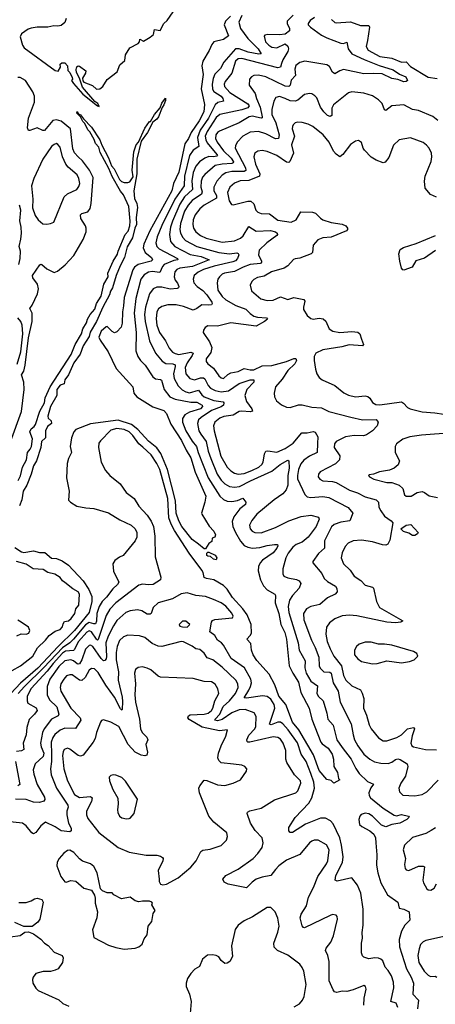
# Model space of a CAD drawing. Extents: x 1550320 to 1685906, y 509093 to 640511.
# Tile 337 of 532: x 1637251 to 1640685, y 571481 to 579606. Entities that reach past the tile are written whole.
import ezdxf

# ---------------------------------------------------------------- set-up
doc = ezdxf.new("R2010")
doc.units = 0

msp = doc.modelspace()

# ---------------------------------------------------------------- linework, layer by layer
at = {"layer": '0CON20XD'}
for points in [[(1637695, 579081.2), (1637772.9, 578992.9), (1637894.2, 578894.2), (1637908.8, 578891.2), (1637897.5, 578915), (1637870.8, 578930.8), (1637770.6, 579050.6), (1637746, 579125), (1637720.9, 579170.9), (1637717.5, 579195), (1637723.4, 579216.6), (1637735, 579224.4), (1637745, 579222.3), (1637797.4, 579185), (1637795, 579165.6), (1637771.1, 579125), (1637772.3, 579102.3), (1637780, 579090), (1637853.7, 579063.7), (1637885, 579032.6), (1637913.1, 579035), (1637937.8, 579055), (1637975, 579112.9), (1638056, 579175), (1638077.8, 579235), (1638120.2, 579269.8), (1638125, 579316.7), (1638160, 579375), (1638229.1, 579410.9), (1638240, 579425), (1638243.3, 579446.7), (1638275, 579428), (1638328.1, 579461.9), (1638355.6, 579484.4), (1638365.7, 579524.3), (1638411.7, 579518.3), (1638441.6, 579575), (1638469.1, 579600.9), (1638518.3, 579671.7)], [(1639085, 579641.9), (1639060.4, 579585), (1639076, 579535), (1639135, 579450), (1639221.8, 579365), (1639246, 579325), (1639227.2, 579322.8), (1639139.2, 579339.2), (1639065, 579366.7), (1639035, 579364.8), (1638936.7, 579255), (1638910.9, 579205), (1638863.1, 579156.9), (1638848.9, 579121.1), (1638840, 579075), (1638843.7, 579033.7), (1638855, 579013.7), (1638916, 578975), (1638930.3, 578955), (1638935.6, 578935), (1638887.8, 578922.2), (1638866.2, 578903.8), (1638810.7, 578795), (1638742.2, 578695), (1638721, 578635), (1638731.3, 578558.7), (1638685, 578530.8), (1638655.2, 578485), (1638613.9, 578315), (1638609, 578235), (1638534.1, 578124.1), (1638425, 577908.8), (1638386.2, 577813.8), (1638376.9, 577765), (1638384.7, 577735), (1638402.3, 577715), (1638554, 577635), (1638558.8, 577625), (1638525, 577618), (1638443.8, 577585), (1638430.8, 577569.2), (1638410.3, 577519.7), (1638345, 577527.4), (1638315, 577522.2), (1638279.9, 577500.1), (1638252.9, 577465), (1638210.5, 577305), (1638197.5, 577185), (1638214.2, 577025.8), (1638209.6, 576875), (1638228, 576828), (1638248.5, 576795), (1638288.8, 576755), (1638350.2, 576660.2), (1638373.8, 576643.8), (1638415, 576638.6), (1638422, 576632), (1638443.8, 576553.8), (1638491.8, 576495), (1638535, 576474), (1638665, 576451.2), (1638715, 576449.8), (1638758.2, 576425), (1638762.7, 576415), (1638745.5, 576395), (1638655, 576368.7), (1638614.6, 576345), (1638597.3, 576315), (1638597.6, 576285), (1638623.3, 576215), (1638675, 576129.3), (1638710.8, 576085), (1638724.8, 576035), (1638807.3, 575825), (1638905, 575674), (1638935, 575646.5), (1638965, 575632.7), (1639005, 575629.2), (1639051.3, 575638.7), (1639095, 575657.3), (1639119.2, 575625), (1639117.1, 575605), (1639070.3, 575569.7), (1639019.2, 575505), (1639006.2, 575465), (1639013, 575425), (1639033.6, 575373.6), (1639074, 575304), (1639105, 575268.4), (1639135, 575253.1), (1639175, 575245.8), (1639235, 575249.8), (1639295, 575267.5), (1639355, 575276.9), (1639380, 575275), (1639382.5, 575265), (1639374.5, 575245), (1639345, 575206.4), (1639256.5, 575145), (1639237.1, 575125), (1639223.4, 575095), (1639221.7, 575058.3), (1639239.8, 574985), (1639265, 574934.7), (1639295, 574902.5), (1639359.2, 574865), (1639364.2, 574855), (1639360.3, 574795), (1639391.3, 574705), (1639409, 574615), (1639440.2, 574550.2), (1639456, 574495), (1639478.2, 574275), (1639507.4, 574215), (1639555, 574140.6), (1639573.6, 574055), (1639643.5, 573925), (1639664, 573835), (1639738.2, 573645), (1639749.9, 573629.9), (1639798.1, 573595), (1639831.8, 573545), (1639843.5, 573505), (1639846.2, 573445), (1639876.2, 573395), (1639885.4, 573345.4), (1639896.2, 573335), (1639845, 573306), (1639825, 573327.5), (1639787.1, 573337.1), (1639725, 573411.1), (1639679.6, 573539.6), (1639557.8, 573745), (1639505, 573808.8), (1639450, 573955), (1639392.2, 574025), (1639358, 574118), (1639310.8, 574205), (1639209.2, 574319.2), (1639180.3, 574365), (1639166.2, 574405), (1639160, 574460), (1639127.1, 574495), (1639155.8, 574524.2), (1639166.4, 574543.6), (1639162.5, 574615), (1639131, 574695), (1639094.9, 574744.9), (1639009.4, 574839.4), (1638965, 574907.1), (1638935, 574938.2), (1638855, 574984.6), (1638794.3, 574994.3), (1638774, 575004), (1638767.5, 575045), (1638756.8, 575065), (1638652.1, 575205), (1638529.9, 575389.9), (1638502.4, 575442.4), (1638484.6, 575494.6), (1638474.9, 575655), (1638408, 575895), (1638385, 575945.3), (1638337.2, 576015), (1638268.7, 576078.7), (1638235, 576106.6), (1638187.2, 576175), (1638155.4, 576205), (1638114.4, 576224.4), (1638055, 576231.6), (1638005, 576218.2), (1637918.3, 576131.7), (1637905, 576112.5), (1637903.5, 576075), (1637925.5, 575955.5), (1637961.4, 575885), (1637997.1, 575845), (1638080.8, 575775), (1638130, 575705), (1638196.5, 575656.5), (1638235, 575593.3), (1638305, 575518.9), (1638338.7, 575468.7), (1638356.2, 575425), (1638368, 575345), (1638371.2, 575175), (1638416.9, 575005), (1638414, 574985), (1638353.2, 574946.8), (1638316.6, 574943.4), (1638265, 574948.7), (1638235, 574940.4), (1638045, 574794.7), (1637997.3, 574742.7), (1637965, 574689.5), (1637899.3, 574490.7), (1637895, 574486.2), (1637885, 574493.2), (1637845, 574555.6), (1637825, 574563), (1637805, 574553), (1637738.1, 574475), (1637702.6, 574407.4), (1637695, 574401.9), (1637628.5, 574395), (1637605, 574378.8), (1637528.4, 574295), (1637479.4, 574230.6), (1637345, 574086.7), (1637313.4, 574025), (1637311.9, 573985), (1637319.2, 573965), (1637387.5, 573927.5), (1637395.3, 573905.3), (1637374.5, 573875.5), (1637329.2, 573830.8), (1637311.2, 573765), (1637306.2, 573705), (1637279.6, 573635), (1637285.3, 573584.7), (1637267.1, 573572.9), (1637225, 573566.9)], [(1638992, 579635), (1638950.8, 579595), (1638941.1, 579565), (1638975, 579474), (1638935, 579443.4), (1638855, 579424.6), (1638837.7, 579402.3), (1638816.9, 579353.1), (1638764.9, 579265.1), (1638755.8, 579225), (1638767.1, 579152.9), (1638751.5, 579035), (1638776.6, 578906.6), (1638771.1, 578845), (1638735, 578772.2), (1638667.2, 578675), (1638645.3, 578625), (1638616.8, 578583.2), (1638565, 578348.9), (1638521, 578255), (1638508.9, 578195), (1638327, 577865), (1638276.3, 577755), (1638270.9, 577725), (1638286.8, 577685), (1638341.2, 577645), (1638349.7, 577625), (1638336.1, 577613.9), (1638231.3, 577585), (1638200.6, 577565), (1638186.5, 577543.5), (1638113.5, 577315), (1638109.5, 577245), (1638099.5, 577195), (1638097.4, 577102.6), (1638089.8, 577070.2), (1638055, 577030), (1638035, 577023.3), (1638015, 577033.3), (1637975, 577073.8), (1637965, 577070.8), (1637924, 577035), (1637906.4, 576986.4), (1637915, 576962.5), (1637981.9, 576865), (1638047, 576727), (1638185, 576576.7), (1638195.5, 576525), (1638218.6, 576495), (1638350.6, 576410.6), (1638441.1, 576381.1), (1638465, 576356.2), (1638499.2, 576269.1), (1638586.7, 576135), (1638625.2, 576055.2), (1638665, 575991.9), (1638701.3, 575871.3), (1638788, 575675), (1638780, 575625), (1638753.8, 575535), (1638756.2, 575525), (1638815.8, 575425.8), (1638856, 575385), (1638868.8, 575355), (1638863, 575337), (1638841.7, 575328.3), (1638838.3, 575301.7), (1638815, 575283.3), (1638785, 575240), (1638775, 575240), (1638728.8, 575278.8), (1638675, 575317.5), (1638589.6, 575425), (1638565, 575470.8), (1638544.8, 575534.8), (1638539.5, 575635), (1638471.2, 575895), (1638416, 576026), (1638383.2, 576073.2), (1638315, 576128), (1638228.1, 576225), (1638175, 576265.1), (1638065, 576300.9), (1637837.3, 576272.7), (1637714.8, 576225.2), (1637698.8, 576205), (1637678.5, 576155), (1637669.4, 576085), (1637679.4, 576035), (1637654.4, 575985), (1637643.3, 575945), (1637637.5, 575825), (1637658.8, 575715), (1637655, 575642.5), (1637670, 575625), (1637723, 575593), (1637797, 575577), (1637865, 575572), (1637985, 575537.8), (1638079.4, 575479.4), (1638172.5, 575435), (1638205, 575404), (1638218.6, 575375), (1638218.1, 575335), (1638205, 575306), (1638105.6, 575184.4), (1638075, 575171.2), (1638037, 575143), (1638020, 575115), (1638026, 575055), (1638070, 574965), (1638059.4, 574945), (1638021.4, 574908.6), (1637968.3, 574841.7), (1637931.6, 574805), (1637907.2, 574765), (1637889.8, 574705), (1637886.9, 574643.1), (1637877.9, 574622.1), (1637865, 574620.2), (1637825, 574631.4), (1637795, 574613.7), (1637695, 574494), (1637664.8, 574465), (1637605, 574424), (1637450.6, 574259.4), (1637289.9, 574105), (1637239.1, 574045)], [(1637635.6, 579615), (1637625, 579584), (1637595, 579559.1), (1637566.7, 579553.3), (1637533.9, 579556.1), (1637485, 579544.2), (1637395, 579544.3), (1637345, 579537.3), (1637321.9, 579528.1), (1637265, 579488.4), (1637254.5, 579465), (1637274.8, 579395), (1637288.9, 579375), (1637545, 579188), (1637568.8, 579181.2), (1637587.5, 579215), (1637585, 579240), (1637598.3, 579251.7), (1637625, 579250), (1637647.5, 579225), (1637648.3, 579188.3), (1637665, 579170), (1637685, 579130), (1637687.5, 579115), (1637680, 579105), (1637695, 579081.2)], [(1639509.6, 579645), (1639462, 579595), (1639461.7, 579575), (1639479.5, 579535), (1639480, 579515), (1639444, 579486), (1639398.5, 579481.5), (1639300, 579485), (1639275, 579478.8), (1639270.6, 579469.4), (1639282.7, 579425), (1639308.5, 579395), (1639335, 579379.1), (1639375, 579374.8), (1639445, 579406.9), (1639467.1, 579387.1), (1639472.3, 579365), (1639467.1, 579345), (1639423.9, 579276.1), (1639414.5, 579245.5), (1639405.6, 579214.4), (1639385, 579208.7), (1639085, 579287.5), (1639056.1, 579283.9), (1639035, 579265.5), (1639002.8, 579165), (1638949.6, 579095), (1638940.9, 579075), (1638942.1, 579055), (1638986.2, 579005), (1639135, 578912), (1639146.9, 578895), (1639135, 578880.2), (1639085, 578863), (1638905, 578823.5), (1638875, 578799.3), (1638798.8, 578685), (1638783.5, 578645), (1638788.3, 578615), (1638800.2, 578590.2), (1638880.8, 578495), (1638884.6, 578485), (1638880.5, 578479.5), (1638852.5, 578475), (1638815, 578476.3), (1638780.5, 578465), (1638736, 578434), (1638705, 578396.4), (1638685, 578344.3), (1638673.7, 578276.3), (1638679.6, 578205), (1638613, 578145), (1638575, 578084.7), (1638513.2, 577945), (1638497.3, 577895), (1638488.1, 577835), (1638497.2, 577775), (1638533.8, 577735), (1638659.7, 577669.7), (1638751.8, 577651.8), (1638816, 577625), (1638679.2, 577570.8), (1638575.2, 577554.8), (1638549.1, 577545), (1638533.5, 577525), (1638527.8, 577485), (1638536.5, 577456.5), (1638555, 577431.5)], [(1639685.8, 579624.2), (1639649.9, 579600.1), (1639633.9, 579576.1), (1639635.5, 579565), (1639652.9, 579545), (1639745, 579477.8), (1639787.7, 579457.7), (1639905, 579411.7), (1639925, 579411.2), (1639955, 579421.9), (1639964.7, 579365), (1639995.2, 579325.2), (1640096.7, 579276.7), (1640219.4, 579229.4), (1640335, 579193.8), (1640387.5, 579157.5), (1640442, 579135), (1640453.8, 579105), (1640442.5, 579095), (1640425, 579093.8), (1640375, 579112.1), (1640325, 579122.1), (1640245, 579159.2), (1640175, 579161.1), (1640095, 579158.9), (1639925, 579196.2), (1639895, 579185.5), (1639855, 579159.2), (1639835, 579174.3), (1639809.5, 579219.5), (1639788.8, 579235), (1639606.3, 579263.7), (1639565, 579252.2), (1639531.9, 579228.1), (1639523.1, 579196.9), (1639528.5, 579145), (1639495, 579106.7), (1639485.2, 579064.8), (1639475, 579054.6), (1639445, 579058.9), (1639285, 579136), (1639225, 579149.6), (1639184.5, 579145.5), (1639165.4, 579134.6), (1639150, 579115), (1639145.6, 579065), (1639196.1, 578996.1), (1639206.9, 578955), (1639239, 578885), (1639255.4, 578804.6), (1639254.4, 578795.6), (1639245, 578792.5), (1639207.1, 578802.9)], [(1639828.3, 579608.3), (1639855, 579582), (1639865, 579579.2), (1639985, 579589.6), (1640067.4, 579557.4), (1640135, 579559.5), (1640140, 579545), (1640125.4, 579434.6), (1640112, 579385), (1640128.6, 579355), (1640225, 579302.6), (1640325, 579288.1), (1640405, 579256.3), (1640445, 579258.1), (1640479.1, 579219.1), (1640625, 579130.8), (1640700.8, 579120.8)], [(1637176.8, 576123.2), (1637267.7, 576372.3), (1637288.8, 576555), (1637286.3, 576615), (1637266.4, 576675), (1637284.4, 576705.6), (1637298, 576755), (1637325, 576982), (1637355.8, 577115), (1637353.4, 577183.4), (1637334.2, 577224.2), (1637355, 577250), (1637398.2, 577345), (1637407.3, 577385), (1637398.8, 577425), (1637359.5, 577475), (1637356.7, 577495), (1637417.5, 577582.5), (1637425, 577590), (1637435, 577586.7), (1637475, 577550), (1637535, 577520.5), (1637565, 577532), (1637626.4, 577583.6), (1637700, 577660), (1637776.9, 577793.1), (1637799.2, 577855), (1637801.8, 577885), (1637796.2, 577905), (1637757.5, 577965), (1637752.5, 577995), (1637763.6, 578006.4), (1637815, 578021.1), (1637832.8, 578047.2), (1637841.2, 578088.8), (1637859, 578305), (1637829.2, 578365), (1637770.7, 578440.7), (1637734.8, 578474.8), (1637705, 578507.9), (1637691.1, 578541.1), (1637670, 578705), (1637595, 578768.2), (1637555, 578781.1), (1637525.3, 578774.7), (1637455, 578691.9), (1637442.2, 578692.2), (1637395, 578714.4), (1637335, 578691.6), (1637323.1, 578693.1), (1637316.2, 578715), (1637324.5, 578795), (1637372.9, 578925), (1637373.3, 578975), (1637360.6, 579010.6), (1637300.7, 579105), (1637255, 579129.6), (1637235, 579129.8)], [(1640705, 578774.4), (1640665, 578806.9), (1640545, 578856.5), (1640495, 578865.6), (1640425, 578904.3), (1640325, 578895.7), (1640275, 578856), (1640265, 578863.8), (1640244.7, 578914.7), (1640215, 578945.6), (1640165, 578978.5), (1640095, 579000.4), (1639995, 579011.6), (1639967.1, 579002.9), (1639844.4, 578905), (1639831.1, 578875), (1639829.1, 578815), (1639815, 578807.3), (1639795, 578816.9), (1639763.8, 578845), (1639736.9, 578885), (1639705, 578960.8), (1639689.4, 578979.4), (1639665, 578994.3), (1639645, 578997.8), (1639605, 578988.5), (1639548.4, 578941.6), (1639526.3, 578933.6), (1639485, 578936.5), (1639445, 578956), (1639398.5, 578971.5), (1639366.1, 578963.9), (1639350, 578935), (1639334.7, 578865), (1639334.7, 578825), (1639366.6, 578756.6), (1639394.2, 578655), (1639388.9, 578625), (1639365, 578622.7), (1639285, 578664.6), (1639225, 578682.7), (1639155, 578678.2), (1639093.6, 578645), (1639047.5, 578595), (1639033.3, 578565), (1639032.1, 578545), (1639116, 578385), (1639118.7, 578361.3), (1639105, 578353.7), (1639005, 578353.1), (1638955, 578341.9), (1638925.2, 578324.8), (1638879.3, 578275), (1638856.1, 578225), (1638856, 578195), (1638877, 578155), (1638876.4, 578133.6), (1638775.5, 578075), (1638738.5, 578045), (1638700.4, 577995), (1638684.6, 577955), (1638680.4, 577915), (1638686.2, 577885), (1638706.4, 577855), (1638745.6, 577825), (1638792.8, 577802.8), (1638925, 577770.9), (1639025, 577781.8), (1639075.6, 577804.4), (1639098, 577822), (1639145, 577900.8), (1639205, 577861.8), (1639324.1, 577865.9), (1639365, 577856.8), (1639379.2, 577845), (1639382, 577835), (1639376, 577825), (1639292.2, 577765), (1639230, 577705), (1639222.8, 577665), (1639247.9, 577615), (1639250, 577605), (1639241.4, 577595), (1639154.8, 577585.2), (1639096.9, 577565), (1639025, 577528), (1638944.3, 577515.7), (1638923.9, 577506.1), (1638902.1, 577485), (1638889.2, 577465), (1638882.9, 577435), (1638889.2, 577375), (1638925, 577320.9), (1638955, 577294.7), (1639037.1, 577247.1), (1639118.9, 577218.9), (1639155, 577181.4), (1639185, 577161.2), (1639215, 577152), (1639290, 577145), (1639298, 577135), (1639274.2, 577115), (1639205, 577077.9), (1638995, 577103.8), (1638885, 577076.7), (1638805, 577079.2), (1638783.3, 577065), (1638770, 577045), (1638767.5, 577025), (1638819.4, 576949.4), (1638837.4, 576902.6), (1638830.6, 576859.4), (1638792.8, 576807.2), (1638791.9, 576785), (1638805, 576765.7), (1638851.2, 576731.2), (1638896.3, 576666.3), (1638915, 576651.4), (1638935, 576646.2), (1638970.7, 576679.3), (1638995, 576693.1), (1639056.5, 576703.5), (1639105, 576727.7), (1639155, 576716.7), (1639185, 576718.2), (1639255, 576751.2), (1639335, 576753), (1639454.3, 576785.7), (1639515, 576811.1), (1639531.2, 576811.2), (1639538.1, 576795), (1639525, 576767.5), (1639465, 576710.4), (1639419.2, 576640.8), (1639365, 576576.7), (1639352.5, 576525), (1639356, 576495), (1639371.7, 576461.7), (1639415, 576428.8), (1639455, 576409.2), (1639485, 576405.8), (1639555, 576428.6), (1639585, 576429.4), (1639665, 576408.1), (1639745, 576402.2), (1639805, 576372.2), (1639986.2, 576326.2), (1640083.6, 576303.6), (1640195, 576307.1), (1640213.8, 576285), (1640203.8, 576255), (1640165.4, 576214.6), (1640115, 576179.4), (1640092.3, 576172.3), (1640015, 576174.5), (1639943.3, 576165), (1639864.2, 576125), (1639851.1, 576105), (1639848.9, 576075), (1639896, 576006), (1639893.5, 575975), (1639859.5, 575940.5), (1639732.5, 575875), (1639718.6, 575855), (1639715.8, 575835), (1639730, 575815), (1639755, 575800.9), (1639835, 575795.8), (1639865, 575788.2), (1639975, 575723.1), (1640042, 575702), (1640105, 575669.2), (1640195, 575644.4), (1640214.3, 575625), (1640218.1, 575585), (1640234.6, 575554.6), (1640265, 575509.4), (1640321.2, 575471.2), (1640334.6, 575454.6), (1640307.6, 575312.4), (1640292.5, 575277.5), (1640275, 575270.8), (1640247, 575273), (1640165, 575296.8), (1640075, 575310.9), (1640005, 575305.6), (1639964.6, 575285.4), (1639940.2, 575259.8), (1639913.9, 575206.1), (1639906.7, 575165), (1639925.7, 575115), (1639980.6, 575065), (1640015, 575014.4), (1640068.8, 574978.8), (1640105, 574941.1), (1640164.4, 574924.4), (1640174.4, 574914.4), (1640197.5, 574805), (1640224.5, 574754.5), (1640417.5, 574645), (1640400, 574635), (1640355, 574628.6), (1640284.5, 574634.5), (1640035, 574688.2), (1639975, 574693.3), (1639915, 574687.3), (1639855, 574661.4), (1639809.8, 574630.2), (1639786.6, 574593.4), (1639779.5, 574535), (1639791.6, 574475), (1639814.8, 574414.8), (1639846.6, 574355), (1639908.9, 574275), (1639926.7, 574195), (1639946.2, 574155), (1639995, 574109.2), (1640066.7, 574075), (1640079.5, 574049.5), (1640094.1, 574004.1), (1640091.5, 573925), (1640116.7, 573866.7), (1640138, 573788), (1640155.4, 573755.4), (1640215, 573680), (1640255, 573656), (1640285, 573655.7), (1640366.6, 573683.4), (1640405, 573705.6), (1640455, 573754.4), (1640505, 573765.8), (1640513.8, 573755), (1640492.6, 573697.4), (1640483.5, 573635), (1640491.4, 573615), (1640505.4, 573605.4), (1640604, 573584), (1640695, 573582.2)], [(1637240.2, 575805), (1637258.1, 575841.9), (1637275.2, 575915), (1637309, 575975), (1637315.3, 576035), (1637338.8, 576061.2), (1637349.5, 576085), (1637356.9, 576146.9), (1637334.7, 576205), (1637345, 576231.5), (1637370.6, 576249.4), (1637381.6, 576265), (1637418.7, 576375), (1637455.4, 576445), (1637461.2, 576485), (1637503.6, 576576.4), (1637675.4, 576844.6), (1637708.6, 576925), (1637763.3, 577015), (1637774.3, 577055), (1637804, 577105), (1637812.5, 577135), (1637834.4, 577175), (1637871.2, 577218.8), (1637886.7, 577265), (1637924.7, 577325), (1637946.7, 577425), (1637981.5, 577485), (1637980.5, 577515), (1638022.5, 577615), (1638058.7, 577671.3), (1638065, 577696), (1638122.7, 577835), (1638148.7, 577861.3), (1638160.9, 577905), (1638163.4, 577945), (1638152.5, 578065), (1638109.9, 578159.9), (1638085, 578191.9), (1638015, 578312.9), (1637988.3, 578378.3), (1637915, 578510), (1637904.7, 578554.7), (1637878.6, 578585), (1637867.6, 578617.6), (1637830.9, 578680.9), (1637815, 578696.7), (1637788.9, 578748.9), (1637772.5, 578765), (1637754.2, 578804.2), (1637723.8, 578836.2), (1637725, 578847.5), (1637738.3, 578828.3), (1637755, 578820), (1637777.7, 578787.7), (1637845, 578719.2), (1637914.2, 578615), (1637931.2, 578571.2), (1637985, 578467.5), (1638009.1, 578399.1), (1638031.2, 578375), (1638076.5, 578286.5), (1638092, 578272), (1638115, 578262.7), (1638145, 578262.1), (1638161.7, 578268.3), (1638189.6, 578310.4), (1638179.6, 578365), (1638193.6, 578515), (1638214.7, 578575), (1638233, 578597), (1638285, 578710), (1638324.7, 578765), (1638332.4, 578767.6), (1638363.6, 578825), (1638411.4, 578878.6), (1638425, 578918.8), (1638455, 578960), (1638455, 578940), (1638443.3, 578905), (1638427.7, 578882.3), (1638398.8, 578805), (1638385, 578784.2), (1638350, 578760), (1638306.5, 578675), (1638255, 578604.2), (1638217.9, 578455), (1638217.9, 578335), (1638193.1, 578195), (1638200.8, 578130.8), (1638220.3, 578090.3), (1638225.5, 578055.5), (1638213.1, 577975), (1638216.2, 577915), (1638203.1, 577886.9), (1638182.2, 577805), (1638138.4, 577731.6), (1638116.6, 577643.4), (1638080, 577575), (1638047.5, 577495), (1638019.1, 577395), (1638000.9, 577365), (1637994.5, 577335), (1637938.9, 577235), (1637887.2, 577115), (1637833.5, 577026.5), (1637825, 576991.4), (1637775.6, 576914.4), (1637750.8, 576845), (1637698.5, 576775), (1637654.4, 576675), (1637625, 576633.3), (1637617.5, 576602.5), (1637585, 576589.4), (1637557.5, 576555), (1637559.2, 576505), (1637505.3, 576415), (1637483.4, 576335), (1637487.8, 576317.8), (1637512.3, 576295), (1637514.5, 576275), (1637481.9, 576248.1), (1637463.3, 576215), (1637464.6, 576155), (1637431.1, 576125), (1637425.4, 576075), (1637389.2, 575965), (1637365, 575924.2), (1637346.6, 575855), (1637311, 575765), (1637279.6, 575715), (1637269.4, 575645), (1637250, 575595)], [(1639207.1, 578802.9), (1639175, 578809.2), (1639146.5, 578803.5), (1639064.4, 578755), (1638902.9, 578687.1), (1638885, 578674.5), (1638871.6, 578655), (1638868.1, 578625), (1638883.3, 578595), (1638935, 578525.2), (1638998.4, 578465), (1639017, 578433), (1639015.2, 578424.8), (1639005, 578420.4), (1638925, 578415.5), (1638865, 578402.3), (1638780.1, 578329.9), (1638762.8, 578307.2), (1638751.6, 578275), (1638747.1, 578225), (1638757.6, 578185), (1638753.8, 578166.2), (1638676, 578114), (1638642.4, 578075), (1638614.1, 578025), (1638579.6, 577925), (1638575.2, 577875), (1638580, 577845), (1638599.2, 577809.2), (1638622.3, 577785), (1638714.6, 577735.4), (1638895.5, 577685.5), (1638985, 577673.3), (1639045, 577682.9), (1639057.1, 577677.1), (1639060.9, 577665), (1639051.9, 577635), (1639035, 577616.7), (1639012.7, 577607.3), (1638857.3, 577572.7), (1638768.9, 577545), (1638725, 577524.2), (1638692.3, 577495), (1638683.8, 577465), (1638691.2, 577435), (1638716.2, 577405), (1638765, 577371.1), (1638797.6, 577335), (1638837.9, 577275), (1638841.1, 577265), (1638835.5, 577254.5), (1638815, 577249.6), (1638755, 577253.8), (1638715, 577222.1), (1638685, 577209.2), (1638605, 577239.2), (1638545, 577252.1), (1638475, 577252.9), (1638425, 577240.4), (1638399, 577221), (1638383.1, 577195), (1638378.3, 577138.3), (1638384.4, 577084.4), (1638406.6, 577025), (1638456.9, 576956.9), (1638485.4, 576895), (1638515, 576863.1), (1638535, 576851.3), (1638564.8, 576844.8), (1638664.1, 576864.1), (1638683.5, 576855), (1638676.4, 576835), (1638635, 576774.4), (1638619.1, 576735), (1638624.7, 576685), (1638655.8, 576645), (1638695, 576635.4), (1638745, 576650.9), (1638770.3, 576650.2), (1638781.7, 576641.7), (1638807.9, 576587.9), (1638826.4, 576566.4), (1638865.6, 576545.6), (1638915, 576534.3), (1638975.1, 576544.9), (1639064.5, 576605), (1639155, 576635.6), (1639184.6, 576634.6), (1639185.4, 576615), (1639128.4, 576555), (1639110.3, 576505), (1639124.7, 576455), (1639168.2, 576395), (1639174, 576375), (1639155, 576370), (1639085, 576376.2), (1639065, 576372.2), (1639015, 576342.1), (1638938.5, 576331.5), (1638905, 576317.9), (1638864.3, 576285.7), (1638852.5, 576255), (1638856.6, 576215), (1638913.8, 576005), (1638965, 575914.5), (1638994.4, 575884.4), (1639024.8, 575864.8), (1639055, 575856.8), (1639105, 575862.2), (1639168.9, 575885), (1639225.6, 575915), (1639250.5, 575935), (1639262.7, 575955), (1639272.3, 576025), (1639284.1, 576045.9), (1639301.4, 576048.6), (1639375, 576036.7), (1639445, 576067), (1639509.5, 576110.5), (1639582.3, 576197.7), (1639625, 576197), (1639675, 576207.2), (1639692.4, 576202.4), (1639713.6, 576163.6), (1639710.1, 576110.1), (1639709.1, 576035), (1639645.6, 576004.4), (1639599.7, 575970.3), (1639575, 575942.3), (1639553.2, 575895), (1639545.2, 575845), (1639547.5, 575817.5), (1639606.9, 575686.9), (1639625, 575669.4), (1639655, 575663.5), (1639755, 575670.8), (1639805, 575664.5), (1639965, 575580.9), (1640004.5, 575535), (1639977.9, 575472.1), (1639905, 575461.3), (1639849.9, 575440.1), (1639827.7, 575422.3), (1639769.6, 575305), (1639769.6, 575245), (1639718.9, 575201.1), (1639672, 575135), (1639673.2, 575123.2), (1639746.5, 575035), (1639766, 574996), (1639795, 574970), (1639861.1, 574931.1), (1639871.2, 574911.2), (1639874.2, 574885), (1639857.5, 574865), (1639794.3, 574835.7), (1639730.1, 574779.9), (1639655, 574764.4), (1639619.2, 574745), (1639596.5, 574705), (1639599.7, 574655), (1639662.3, 574485), (1639692.5, 574425), (1639722.3, 574345), (1639724.5, 574275.5), (1639732.7, 574255), (1639764.7, 574224.7), (1639813.2, 574223.2), (1639825.3, 574215), (1639839.7, 574135), (1639882, 574065), (1639898.9, 573975), (1639990.4, 573795), (1640004.7, 573705), (1640017.9, 573665), (1640044.6, 573615), (1640095, 573545.4), (1640143.5, 573503.5), (1640182.9, 573482.9), (1640235, 573470.7), (1640295, 573468.8), (1640325, 573480.5), (1640355, 573502.5), (1640375, 573507.5), (1640395, 573502.7), (1640450.8, 573465), (1640458.6, 573445), (1640437.5, 573365), (1640400.6, 573305), (1640384.4, 573265), (1640388.1, 573235), (1640415, 573208.1), (1640515, 573200.8), (1640575, 573211.8), (1640615, 573235.4), (1640709, 573331)], [(1640695, 578141.2), (1640645, 578163.8), (1640601.2, 578215), (1640593.8, 578275), (1640602, 578315), (1640650.8, 578435), (1640657.1, 578475), (1640652.5, 578505), (1640634.2, 578545), (1640612.1, 578572.1), (1640585, 578592.5), (1640478.3, 578631.7), (1640385.5, 578614.5), (1640339.1, 578570.9), (1640300.9, 578469.1), (1640269.2, 578430.8), (1640255, 578426.2), (1640195, 578446), (1640155, 578472.5), (1640098.7, 578528.7), (1640087.5, 578545), (1640073.6, 578593.6), (1640049.3, 578609.3), (1640025, 578603.3), (1639985, 578576.2), (1639920, 578495), (1639895, 578476), (1639865, 578495.8), (1639842.4, 578522.4), (1639806.9, 578595), (1639758.9, 578655), (1639672, 578725), (1639635, 578743.1), (1639585, 578756.7), (1639545, 578760), (1639525.6, 578754.4), (1639510, 578740), (1639504.4, 578725), (1639503.3, 578705), (1639520.4, 578645), (1639495.4, 578575), (1639512.3, 578505), (1639484, 578436), (1639475, 578428.9), (1639455, 578431.5), (1639375, 578485.4), (1639295, 578518.2), (1639255, 578526.4), (1639218.8, 578521.2), (1639194.4, 578505), (1639186.5, 578475), (1639199.6, 578415), (1639234.5, 578335), (1639232, 578315), (1639145, 578279.7), (1639073.7, 578276.4), (1639025, 578258.5), (1638986.8, 578225), (1638968.7, 578181.3), (1638981.4, 578111.4), (1639001.1, 578081.1), (1639015, 578077.8), (1639135, 578109.4), (1639160.1, 578110.1), (1639185, 578085.6), (1639200.9, 578035), (1639217.3, 578017.3), (1639245, 578006.2), (1639315, 578004.7), (1639385, 577952.5), (1639495, 577935.5), (1639536, 577954), (1639575, 578020), (1639669.1, 578019.1), (1639695, 578008.6), (1639735, 577967.8), (1639755, 577955.5), (1639825, 577933.6), (1639915, 577919.1), (1639946, 577905), (1639960, 577885), (1639960, 577875), (1639950, 577865), (1639825, 577811.9), (1639755, 577806.9), (1639715, 577789.4), (1639674.2, 577745), (1639668.8, 577685), (1639660, 577675), (1639565, 577637.8), (1639525.7, 577634.3), (1639512.7, 577627.3), (1639467.5, 577575), (1639435, 577555.4), (1639330.8, 577525), (1639269.6, 577490.4), (1639215, 577478.5), (1639185, 577461.1), (1639168.6, 577445), (1639154.3, 577415), (1639165, 577370), (1639244, 577304), (1639295, 577287.9), (1639345, 577290.7), (1639405, 577318.3), (1639465, 577296.2), (1639516.5, 577313.5), (1639598.4, 577298.4), (1639607.7, 577285), (1639594.6, 577235), (1639596.5, 577215), (1639625, 577166), (1639655, 577141.2), (1639675, 577136), (1639725, 577144.5), (1639758.6, 577138.6), (1639779.8, 577119.8), (1639807.1, 577055), (1639836.7, 577035), (1639895.7, 577024.3), (1639995, 577034.5), (1640045, 577029.2), (1640060.8, 577015), (1640075, 576970), (1640091.2, 576925), (1640083.9, 576916.1), (1639973.2, 576923.2), (1639913.2, 576906.8), (1639755, 576880.9), (1639697.5, 576855), (1639682.6, 576827.4), (1639683.4, 576793.4), (1639693.8, 576723.8), (1639705.8, 576685), (1639724.5, 576654.5), (1639750, 576635), (1639855, 576587.1), (1639928.3, 576528.3), (1639967.2, 576507.2), (1640025, 576493.5), (1640105, 576502), (1640127.2, 576497.2), (1640143.5, 576483.5), (1640166.7, 576446.7), (1640192.1, 576432.1), (1640225, 576428.8), (1640405, 576453.6), (1640422.3, 576442.3), (1640454.4, 576405), (1640476, 576395), (1640575, 576371.4), (1640681.4, 576361.4), (1640755, 576352.2)], [(1637475, 577918), (1637505, 577923.3), (1637533.6, 577936.4), (1637618.8, 578145), (1637645, 578169.2), (1637722.9, 578205), (1637740.8, 578229.2), (1637748.5, 578255), (1637741.3, 578295), (1637725.4, 578325), (1637650.7, 578390.7), (1637633.4, 578413.4), (1637603.8, 578475), (1637585, 578553.8), (1637567.6, 578577.6), (1637555, 578584), (1637535, 578577.1), (1637515, 578560.6), (1637442.5, 578455), (1637367.1, 578295), (1637349.3, 578235), (1637359.2, 578125), (1637356.7, 578055), (1637380.5, 577990.5), (1637405, 577954.2), (1637443, 577923), (1637475, 577918)], [(1637243.3, 577585), (1637255.9, 577635), (1637257.7, 577695), (1637247.3, 577735), (1637261.6, 577795), (1637265.8, 577845), (1637264.1, 577894.1), (1637252.4, 577947.6), (1637260, 578035), (1637250.6, 578075)], [(1640685, 577700.5), (1640595, 577637.5), (1640524.6, 577615.4), (1640493.1, 577565), (1640425, 577539.2), (1640415, 577542), (1640405.7, 577555.7), (1640390.8, 577615), (1640382.5, 577675), (1640395, 577710), (1640422.2, 577727.8), (1640525, 577760), (1640685, 577826.5)], [(1638555, 577431.5), (1638566.7, 577405), (1638564.2, 577395), (1638552.1, 577387.9), (1638495, 577381.6), (1638425, 577398.2), (1638385, 577399.6), (1638353.3, 577385), (1638325, 577342.9), (1638291, 577235), (1638282.3, 577175), (1638287.6, 577115), (1638322.9, 576955), (1638373.2, 576855), (1638427.3, 576787.3), (1638459.4, 576769.4), (1638517.7, 576767.7), (1638535, 576759.5), (1638536.9, 576745), (1638522.6, 576685), (1638527.4, 576645), (1638560.3, 576585), (1638592.3, 576552.3), (1638624.5, 576534.5), (1638655, 576528.4), (1638728.6, 576548.6), (1638755, 576510.8), (1638775, 576494.4), (1638855, 576464.1), (1638931.7, 576451.7), (1638938.7, 576445), (1638935, 576426.5), (1638915, 576411.4), (1638835, 576380.9), (1638750, 576325), (1638729.3, 576305), (1638719.2, 576275), (1638731.9, 576215), (1638746.9, 576185), (1638792.2, 576125), (1638808.9, 576045), (1638830.7, 575985), (1638883.8, 575855), (1638915, 575807.1), (1638945, 575776), (1638985, 575754.1), (1639025, 575747.6), (1639066.4, 575753.6), (1639158.5, 575801.5), (1639335, 575880), (1639403.3, 575935), (1639465, 575971.2), (1639473.3, 575965), (1639476.7, 575906.7), (1639466.2, 575845), (1639467.5, 575765), (1639453.2, 575726.8), (1639426.2, 575693.8), (1639354.4, 575645), (1639210, 575525), (1639168.6, 575475), (1639150.6, 575435), (1639155.6, 575405), (1639172.5, 575385), (1639195, 575373.6), (1639245, 575370.9), (1639363.1, 575415), (1639475, 575471.3), (1639576.4, 575506.4), (1639655, 575516.8), (1639720.7, 575500.7), (1639723.8, 575485), (1639700.8, 575425), (1639634.2, 575335.8), (1639584.2, 575295.8), (1639535, 575274.6), (1639507.5, 575255), (1639468.8, 575205), (1639450.4, 575165), (1639425.7, 575075), (1639424.1, 575034.1), (1639434.3, 575014.3), (1639465, 575001.9), (1639538.1, 574988.1), (1639558.6, 574975), (1639574, 574955), (1639558.9, 574915), (1639504.7, 574855), (1639479.4, 574815), (1639468.9, 574765), (1639474.4, 574714.4), (1639550.8, 574465), (1639559.7, 574405), (1639608.6, 574315), (1639607.3, 574257.3), (1639616.6, 574215), (1639655, 574148.8), (1639710.7, 574110.7), (1639706.9, 574045), (1639720.8, 574020.9), (1639758.9, 573985), (1639787.5, 573885), (1639795.5, 573835), (1639840.4, 573785), (1639870.4, 573665), (1639915, 573601.8), (1639988.4, 573505), (1640027.2, 573427.2), (1640055.6, 573385), (1640125, 573320.6), (1640175, 573297.5), (1640152.3, 573267.7), (1640134.3, 573225), (1640136.9, 573205), (1640150, 573185), (1640255, 573099.1), (1640345, 573042.5), (1640365, 573036), (1640405, 573047.5), (1640462.5, 573035), (1640468.8, 573025), (1640448, 573005), (1640392, 572975), (1640325, 572966), (1640275, 572944.6), (1640239.5, 572959.5), (1640165, 573034.3), (1640135, 573054.3), (1640105, 573059.5), (1640071.3, 573048.7), (1640060.3, 573035), (1640051.6, 573005), (1640059.1, 572965), (1640077.2, 572947.2), (1640142.4, 572912.4), (1640175.5, 572885), (1640189.6, 572855), (1640192.3, 572815), (1640201.5, 572715), (1640199.4, 572629.4), (1640209.1, 572565), (1640235, 572483.1), (1640290.4, 572385), (1640375.3, 572325.3), (1640387.1, 572275), (1640425, 572266.4), (1640467.5, 572245), (1640474.2, 572175), (1640432.9, 572135), (1640405, 572084.2), (1640386.3, 572015), (1640388.8, 571955), (1640445.3, 571775), (1640484.7, 571705), (1640504.4, 571655.6), (1640499.5, 571565), (1640544.5, 571515), (1640537.1, 571445)], [(1637230.8, 576765), (1637261.8, 576865), (1637277.9, 577015), (1637273.1, 577085), (1637260, 577115), (1637237.3, 577145)], [(1640825, 576197.3), (1640571.5, 576178.5), (1640475, 576163.5), (1640416.2, 576145), (1640365, 576106.2), (1640352, 576085), (1640354, 576035), (1640388, 575965), (1640378.3, 575931.7), (1640343.4, 575906.6), (1640305, 575890), (1640224.3, 575875.7), (1640175, 575856.7), (1640138.3, 575851.7), (1640132.5, 575845), (1640140, 575835), (1640176.1, 575816.1), (1640285, 575788.2), (1640325, 575787.1), (1640385, 575764.5), (1640416.7, 575736.7), (1640430, 575685), (1640445, 575673.3), (1640485, 575674.7), (1640535, 575704.1), (1640575, 575711.8), (1640595.8, 575705.8), (1640635, 575678.2), (1640703.9, 575663.9)], [(1640515, 575350), (1640495, 575350), (1640465, 575370), (1640423, 575383), (1640400, 575405), (1640442.5, 575435), (1640481.7, 575441.7), (1640542.5, 575375), (1640536.4, 575363.6), (1640515, 575350)], [(1637211.7, 575251.7), (1637265, 575215.3), (1637285, 575209.1), (1637365, 575222.4), (1637415, 575210.4), (1637459.8, 575209.8), (1637515, 575162.1), (1637555, 575159.5), (1637601.5, 575141.5), (1637654.3, 575104.3), (1637776, 574975), (1637823.7, 574903.7), (1637846, 574846), (1637846, 574805), (1637825, 574714), (1637705, 574566), (1637570.1, 574435), (1637400, 574255), (1637257.7, 574132.3), (1637138, 574002)], [(1638875, 575150), (1638852.5, 575155), (1638826.7, 575176.7), (1638805, 575178.8), (1638796.7, 575185), (1638796.4, 575203.6), (1638805, 575212.5), (1638815, 575212.5), (1638866.7, 575186.7), (1638880, 575165), (1638875, 575150)], [(1637625, 574961.1), (1637604.7, 574974.7), (1637585, 575002.5), (1637542, 575032), (1637485, 575044.4), (1637445, 575068.8), (1637363.6, 575073.6), (1637305, 575112.8), (1637225, 575135.8)], [(1637188, 574235), (1637258.1, 574275), (1637359.1, 574355), (1637398.2, 574421.8), (1637464.5, 574485), (1637494.4, 574525.6), (1637545, 574559.2), (1637586.7, 574575), (1637604.7, 574595), (1637609.3, 574620.7), (1637620.8, 574639.1), (1637655, 574647.1), (1637675.3, 574665), (1637706.6, 574705), (1637716.1, 574743.9), (1637739.6, 574775), (1637746.1, 574865), (1637735, 574885.7), (1637690.4, 574910.4), (1637625, 574961.1)], [(1640374.1, 571455), (1640361.9, 571491.9), (1640316.7, 571505), (1640342, 571618), (1640340, 571665), (1640322.5, 571715), (1640295, 571760), (1640268.9, 571788.9), (1640249.7, 571839.7), (1640235, 571854.6), (1640215, 571862.8), (1640185.3, 571864.7), (1640135, 571856), (1640095, 571870.8), (1640082.6, 571882.6), (1640075.4, 571905.4), (1640073.5, 571985), (1640082.1, 572027.9), (1640079.2, 572075), (1640088, 572135), (1640089.5, 572265), (1640068.3, 572398.3), (1640041.1, 572465), (1639993.6, 572523.6), (1639875, 572497.5), (1639858, 572505), (1639862.1, 572545), (1639918.5, 572651.5), (1639923.1, 572696.9), (1639910.8, 572795), (1639895.6, 572855), (1639841.8, 572971.8), (1639819.6, 572995), (1639777.6, 573017.6), (1639735, 573017.2), (1639613.2, 572966.8), (1639505, 572899.2), (1639485, 572900), (1639475, 572912.5), (1639475, 572940), (1639525.9, 573024.1), (1639639.1, 573140.9), (1639665.4, 573185), (1639685.8, 573265), (1639680.4, 573315), (1639656.6, 573385), (1639617.8, 573485), (1639576.6, 573545), (1639545, 573638.5), (1639468.7, 573745), (1639425, 573795.3), (1639405, 573809.7), (1639385, 573809.5), (1639327.9, 573787.9), (1639313.7, 573793.7), (1639358.6, 573925), (1639352.9, 573955), (1639325, 573999.1), (1639295, 574020), (1639257.4, 574027.4), (1639125, 574008.2), (1639105, 574011.2), (1639145.5, 574074.5), (1639158.1, 574105), (1639165.3, 574135.3), (1639159.6, 574165), (1639107, 574257), (1638998.8, 574335), (1638935, 574445.8), (1638919.2, 574465), (1638901.2, 574475), (1638885.4, 574485.4), (1638863.3, 574525), (1638822.5, 574555), (1638834.6, 574635), (1638845, 574648.2), (1638863.2, 574656.8), (1639008.5, 574671.5), (1639015.6, 574685), (1639005, 574709.2), (1638955, 574767.8), (1638914.7, 574794.7), (1638852.9, 574822.9), (1638785, 574847.1), (1638706, 574856), (1638634.5, 574875.5), (1638585, 574869.5), (1638515, 574828.5), (1638394.2, 574795), (1638353.2, 574756.8), (1638336.7, 574705), (1638329.8, 574700.2), (1638305, 574702.1), (1638259.2, 574729.2), (1638225, 574736.5), (1638165, 574727.9), (1638129.2, 574715), (1638055, 574647.5), (1638025.8, 574605), (1637981.5, 574518.5), (1637962, 574465), (1637967.5, 574352.5), (1637965, 574333.1), (1637955, 574317.3), (1637945, 574316.8), (1637925, 574334.7), (1637855, 574433.2), (1637835, 574445.4), (1637826.6, 574443.4), (1637795, 574411.9), (1637765.2, 574325), (1637745, 574291.8), (1637735, 574287.2), (1637725, 574291.4), (1637696.2, 574316.2), (1637675, 574324), (1637625, 574314.8), (1637575, 574268.8), (1637499.5, 574165), (1637478.8, 574105), (1637477.2, 574035), (1637498.2, 573995), (1637557.2, 573935), (1637575.5, 573875), (1637568.3, 573861.7), (1637515.3, 573834.7), (1637454.4, 573755.6), (1637439.5, 573725), (1637423.3, 573635), (1637428.9, 573605), (1637451.7, 573555), (1637446, 573525), (1637378.5, 573465), (1637363.8, 573415), (1637369.2, 573379.2), (1637396.7, 573295), (1637455, 573191.2), (1637458.2, 573171.8), (1637451.5, 573158.5), (1637415, 573146.5), (1637365, 573150.5), (1637305, 573170.6), (1637216.2, 573173.8)], [(1637229, 574521), (1637262.6, 574537.4), (1637305, 574535.3), (1637325.6, 574544.4), (1637335.9, 574565), (1637325, 574593.6), (1637264.1, 574634.1), (1637235, 574651.1)], [(1638635, 574594.3), (1638656, 574615), (1638625, 574643.8), (1638595, 574643.3), (1638567.5, 574615), (1638575, 574602.5), (1638595, 574596.2), (1638635, 574594.3)], [(1640095.3, 571475), (1640097.9, 571532.1), (1640114.2, 571605), (1640107.1, 571627.1), (1640095, 571635.8), (1640005, 571600.8), (1639955, 571588.2), (1639915, 571589.1), (1639871.1, 571578.9), (1639852, 571585), (1639839.8, 571599.8), (1639807.5, 571675), (1639806.9, 571835), (1639795.7, 571885), (1639778.6, 571925), (1639782.5, 571945), (1639820.6, 571995), (1639842.9, 572045), (1639876.1, 572183.9), (1639873.3, 572205), (1639865, 572216.7), (1639835, 572221.2), (1639815, 572214), (1639605, 572112.5), (1639594.5, 572114.5), (1639585, 572130), (1639569.1, 572195), (1639576.5, 572225), (1639621.1, 572295), (1639636.9, 572365), (1639679.5, 572445), (1639713.5, 572536.5), (1639785, 572640.8), (1639795.5, 572665), (1639807.8, 572755), (1639785, 572796), (1639716.8, 572836.8), (1639685, 572835.6), (1639665, 572827.8), (1639645, 572812.5), (1639565, 572718.6), (1639455, 572670), (1639393.1, 572625), (1639363.5, 572595), (1639325.9, 572544.1), (1639255, 572531.8), (1639205, 572513.5), (1639171.1, 572488.9), (1639125, 572442.9), (1638972.6, 572472.6), (1638939.5, 572489.5), (1638930, 572515), (1638954.6, 572545.4), (1639055, 572595.5), (1639178.9, 572685), (1639218.9, 572725), (1639254.3, 572775), (1639262.5, 572815), (1639254.3, 572854.3), (1639196.9, 572915), (1639157.1, 572975), (1639129.2, 573055), (1639131.9, 573068.1), (1639152.1, 573077.9), (1639245, 573099.4), (1639355, 573168.6), (1639532.6, 573227.4), (1639547.6, 573242.4), (1639572.5, 573305), (1639571.9, 573325), (1639521.4, 573375), (1639457, 573477), (1639449.6, 573505), (1639449.5, 573575), (1639428.5, 573635), (1639405, 573668.2), (1639385, 573682.9), (1639345, 573688.5), (1639153.1, 573643.1), (1639135, 573643.6), (1639129.6, 573649.6), (1639127.5, 573665), (1639145, 573702.5), (1639192.9, 573755), (1639202.7, 573775), (1639203.5, 573855), (1639187, 573887), (1639115, 573914.7), (1639065, 573912), (1639005, 573887.6), (1638925, 573832.4), (1638885, 573821.8), (1638863.6, 573825), (1638864.7, 573835), (1638903.5, 573876.5), (1638931, 573939), (1638985, 573986), (1639034.3, 574045), (1639056.8, 574096.8), (1639054.1, 574125), (1639037.7, 574155), (1638925, 574264.6), (1638845.7, 574325), (1638801.1, 574341.1), (1638775, 574378.6), (1638738.2, 574408.2), (1638705, 574415.5), (1638675, 574437.5), (1638605, 574472), (1638585, 574476.2), (1638425, 574432.9), (1638395, 574435.7), (1638345, 574460), (1638285, 574506.9), (1638241.3, 574521.3), (1638145, 574527.5), (1638110, 574515), (1638076.6, 574483.4), (1638056.6, 574435), (1638049, 574385), (1638048.9, 574325), (1638068.4, 574225), (1638065.4, 574155), (1638098.6, 574015), (1638099.7, 573980.3), (1638099.1, 573915), (1638095, 573909.4), (1638085, 573919.5), (1638035.7, 574015.7), (1637963.3, 574115), (1637900.1, 574220.1), (1637869.5, 574249.5), (1637845, 574251.5), (1637825, 574237.8), (1637792.2, 574177.8), (1637765, 574154.6), (1637745, 574155.4), (1637685, 574200), (1637665, 574201.1), (1637639.4, 574190.6), (1637615, 574165.7), (1637590.9, 574125), (1637584.6, 574095), (1637590, 574065), (1637674.3, 573924.3), (1637750, 573845), (1637756.2, 573825), (1637712.8, 573757.2), (1637625, 573760), (1637585, 573744.1), (1637542.1, 573707.9), (1637526.2, 573683.8), (1637512.6, 573645), (1637514.1, 573545)], [(1640165, 574291.8), (1640205, 574294.5), (1640285, 574315.6), (1640405, 574300.5), (1640470.9, 574309.1), (1640508.8, 574325), (1640538.8, 574355), (1640531.2, 574375), (1640505, 574392.5), (1640325, 574444.3), (1640265, 574454.3), (1640215, 574453.3), (1640155, 574468.9), (1640105, 574470.6), (1640055, 574454), (1640033.8, 574435), (1640018, 574405), (1640018, 574365), (1640045, 574330.8), (1640075, 574310.6), (1640165, 574291.8)], [(1638435, 572466), (1638465, 572474), (1638559.2, 572525), (1638665, 572611.8), (1638708.5, 572665), (1638747.1, 572742.9), (1638765, 572752.2), (1638825, 572761.1), (1638915, 572793.1), (1638960, 572835), (1638968.8, 572865), (1638963.8, 572895), (1638854.5, 572984.5), (1638813.1, 573033.1), (1638738, 573225), (1638732.5, 573265), (1638738.8, 573285), (1638775, 573330.8), (1638798.3, 573328.3), (1638885, 573292.9), (1638945, 573287.8), (1639013.8, 573306.2), (1639076, 573335), (1639126.2, 573405), (1639126.7, 573425), (1639112.3, 573442.3), (1639085, 573454.2), (1639017.1, 573462.9), (1638915, 573474.3), (1638895, 573493.8), (1638888.6, 573515), (1638893.5, 573555), (1638914.5, 573615), (1638954, 573695), (1638967.5, 573745), (1638902.2, 573737.8), (1638758, 573768), (1638651.9, 573831.9), (1638639.6, 573845), (1638645, 573862.2), (1638659.7, 573870.3), (1638775.5, 573874.5), (1638807.8, 573885), (1638835, 573906.4), (1638846.9, 573925), (1638864.3, 573985.7), (1638896.4, 574045), (1638888.1, 574085), (1638865, 574122), (1638835, 574141.4), (1638774.6, 574144.6), (1638685, 574170.6), (1638415, 574181.4), (1638395, 574189.2), (1638335, 574240.8), (1638305, 574254.3), (1638265, 574265.5), (1638230.4, 574259.6), (1638209.2, 574245), (1638199.5, 574215), (1638208.2, 574125), (1638202.3, 574035), (1638208.7, 573975), (1638240, 573835), (1638250.4, 573755), (1638264.2, 573724.2), (1638300.6, 573685), (1638308.6, 573665), (1638293.1, 573625), (1638306.9, 573563.1), (1638302.3, 573537.7), (1638285, 573532.5), (1638255, 573537.8), (1638205, 573561.5), (1638146.2, 573626.2), (1638069.1, 573775), (1638005, 573810.8), (1637945, 573830), (1637927.7, 573822.3), (1637919.7, 573810.3), (1637886.2, 573723.8), (1637874.4, 573675), (1637858.1, 573645), (1637775, 573536), (1637755, 573529.2), (1637734.5, 573534.5), (1637665, 573587.5), (1637645, 573594), (1637620, 573585), (1637609.5, 573565), (1637605.4, 573534.6), (1637616.6, 573425), (1637645.3, 573325), (1637705, 573212.1), (1637745, 573187.8), (1637835, 573196.5), (1637850.8, 573185), (1637843.8, 573155), (1637803.5, 573075), (1637803.3, 573045), (1637815.6, 573015), (1637905, 572898.6), (1638063.8, 572775), (1638155, 572738), (1638295, 572711.2), (1638385, 572711.2), (1638413.9, 572703.9), (1638431.7, 572691.7), (1638436.2, 572685), (1638433.8, 572665), (1638396.2, 572585), (1638404, 572515), (1638403.9, 572493.9), (1638415, 572473.3), (1638435, 572466)], [(1637514.1, 573545), (1637514.8, 573485.2), (1637506.6, 573425), (1637510.8, 573375), (1637555.9, 573265), (1637649.6, 573125), (1637652.2, 573107.8), (1637640.8, 573075), (1637640.4, 573045), (1637655.2, 572975.2), (1637676.4, 572933.6), (1637676.9, 572913.1), (1637665, 572904.5), (1637595, 572913.1), (1637545.8, 572945.8), (1637465, 572984.4), (1637425, 572954.4), (1637385, 572898.1), (1637365, 572889.4), (1637350.8, 572895), (1637305, 572954.3), (1637275, 572975.7), (1637095, 572996.3)], [(1637216.6, 573485), (1637251.5, 573295), (1637237, 573283)], [(1638135, 573011.2), (1638155, 573013.8), (1638165, 573017.5), (1638197.5, 573055), (1638223.3, 573175), (1638125, 573322.5), (1638095, 573353.3), (1638045, 573373.3), (1638025, 573376.2), (1638005, 573370), (1637990, 573355), (1637994, 573325), (1638020, 573255), (1638061.7, 573181.7), (1638066, 573135), (1638058, 573085), (1638062.7, 573062.7), (1638076.7, 573035), (1638095, 573021.2), (1638135, 573011.2)], [(1640685, 572936.9), (1640650.8, 572915), (1640605, 572891.1), (1640495, 572858.6), (1640428.8, 572795), (1640418, 572755), (1640437.5, 572685), (1640430.8, 572635), (1640435, 572603.3), (1640445, 572591.2), (1640465, 572586.2), (1640545, 572621.4), (1640585, 572620.8), (1640593.8, 572615), (1640582.5, 572505), (1640585.6, 572485), (1640613.8, 572435), (1640625, 572426.2), (1640646.4, 572423.6), (1640675, 572440), (1640695.6, 572475)], [(1638115, 571937.5), (1638205, 571944.2), (1638236.7, 571955), (1638262.1, 571977.9), (1638278.8, 572021.2), (1638304.4, 572055.6), (1638313.2, 572126.8), (1638344, 572165), (1638355, 572230), (1638370, 572255), (1638343, 572303), (1638347.5, 572315), (1638342.5, 572325), (1638325, 572333.3), (1638266.4, 572333.6), (1638235, 572326.2), (1638205, 572336), (1638165, 572366.2), (1638091.7, 572351.7), (1638030, 572385), (1638015, 572400), (1637975, 572402.5), (1637936.4, 572416.4), (1637920, 572435), (1637891.2, 572565), (1637865, 572618.8), (1637835, 572639.2), (1637771.3, 572661.3), (1637745, 572682), (1637698, 572735), (1637665, 572752.5), (1637645, 572749.2), (1637615, 572728), (1637576.2, 572685), (1637561.2, 572655), (1637558.8, 572625), (1637592, 572535), (1637625, 572492.5), (1637635, 572490), (1637675, 572503.8), (1637715, 572498.8), (1637780.3, 572440.3), (1637845, 572422.5), (1637870.7, 572380.7), (1637876.2, 572356.2), (1637876.2, 572315), (1637894, 572245), (1637889.2, 572195), (1637854.2, 572095), (1637865, 572033.3), (1637985, 571968.6), (1638045, 571950), (1638115, 571937.5)], [(1637245, 572320.4), (1637305, 572320.5), (1637345, 572334.4), (1637375, 572352.9), (1637395, 572356.2), (1637433.3, 572345), (1637445.7, 572325), (1637416.6, 572183.4), (1637400.9, 572159.1), (1637355, 572122.5), (1637285, 572122.5), (1637210, 572155)], [(1639518.3, 571461.7), (1639562, 571485), (1639588, 571515), (1639601.4, 571545), (1639616.7, 571645), (1639597.8, 571755), (1639585, 571786.2), (1639565, 571812.5), (1639465, 571887.5), (1639380, 571925), (1639352.1, 571952.1), (1639350.8, 571985), (1639384.5, 572075.5), (1639394.2, 572125.8), (1639385, 572192.5), (1639362, 572245), (1639325, 572280), (1639295, 572278.8), (1639175, 572202.5), (1639105, 572170.8), (1639056.2, 572135), (1639031.7, 572098.3), (1639002.1, 571965), (1639008.6, 571875), (1638986.2, 571835), (1638965, 571820), (1638945, 571818.8), (1638915, 571843.8), (1638895, 571873.3), (1638875, 571883.8), (1638845, 571888.8), (1638803.9, 571886.1), (1638762.5, 571855), (1638735.7, 571794.3), (1638698.6, 571771.4), (1638664.4, 571735.6), (1638637, 571693), (1638625.7, 571655), (1638627.8, 571627.8), (1638653.8, 571563.8), (1638668.9, 571505), (1638660.6, 571405)], [(1637175, 572036.7), (1637255, 572050), (1637293, 572077), (1637325, 572080), (1637365, 572062.5), (1637425, 572018.8), (1637455, 571986.7), (1637485.7, 571965.7), (1637535, 571910.8), (1637601.2, 571885), (1637610.8, 571865), (1637605.7, 571825), (1637569.2, 571775), (1637545, 571761.9), (1637505, 571753.1), (1637445, 571752.5), (1637385, 571736.2), (1637362.5, 571705), (1637357.5, 571685), (1637360.8, 571655), (1637384.2, 571615), (1637405, 571594), (1637575, 571519.5), (1637608.3, 571488.3), (1637657.5, 571465)], [(1640767.6, 572042.4), (1640605, 572007.5), (1640582.8, 571997.2), (1640560.8, 571975), (1640550.3, 571939.7), (1640540, 571885), (1640548.9, 571825), (1640592.7, 571755), (1640625, 571722.2), (1640645, 571711.5), (1640682.7, 571712.7), (1640696.9, 571705)]]:
    msp.add_lwpolyline(points, dxfattribs=at)

doc.saveas('drawing.dxf')
